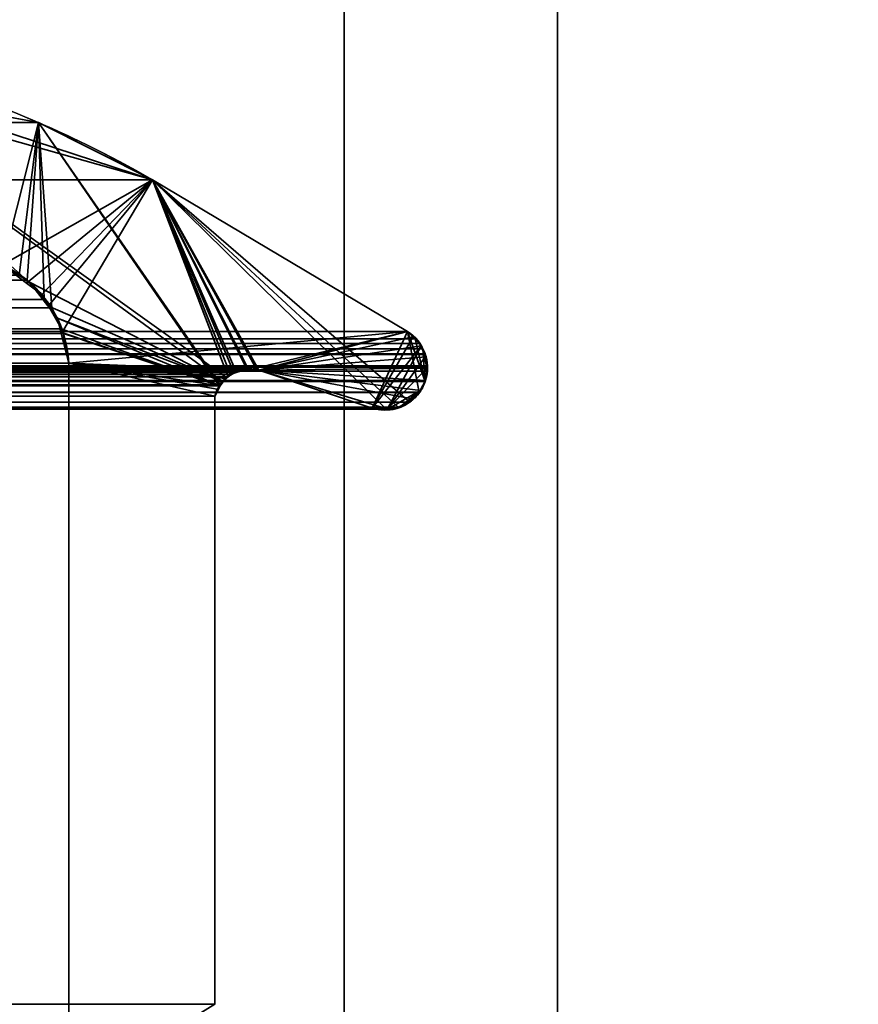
# Model space of a CAD drawing. Header units: millimetres. Extents: x -603 to 3703, y -115 to 193.
# Tile 786 of 1056: x 1972.72 to 1978.62, y 7.35 to 14.28. Entities that reach past the tile are written whole.
import ezdxf

# ---------------------------------------------------------------- set-up
doc = ezdxf.new("R2010")
doc.units = ezdxf.units.MM
doc.layers.add('152', color=7, linetype='Continuous', true_color=0xffffff)

# ---------------------------------------------------------------- blocks, each defined once
blk = doc.blocks.new('UG_SURFACE_002')
at = {"layer": '152', "color": 252, "linetype": 'Continuous', "lineweight": 35}
for points in [[(2165, -18, 2212.25), (2165, 174.4, 2212.25), (835, 174.4, 2212.25), (835, -18, 2212.25)], [(985, -18, 2062.2499), (985, 174.4, 2062.2499), (2015.0001, 174.4, 2062.2499), (2015.0001, -18, 2062.2499)]]:
    blk.add_3dface(points, dxfattribs=at)
blk = doc.blocks.new('UG_SURFACE_055')
at = {"layer": '152', "color": 252, "linetype": 'Continuous', "lineweight": 35}
for points in [[(1023.5, -29.92, 2023.7501), (1976.5, -29.92, 2023.7501), (1976.5, 14.42, 2023.7501), (1023.5, 14.42, 2023.7501)], [(1025, -29.92, 2022.2499), (1025, 14.42, 2022.2499), (1975, 14.42, 2022.2499), (1975, -29.92, 2022.2499)], [(1975, -29.92, 2022.2499), (1975, 14.42, 2022.2499), (1976.5, 14.42, 2023.7501), (1976.5, -29.92, 2023.7501)]]:
    blk.add_3dface(points, dxfattribs=at)
blk = doc.blocks.new('UG_SURFACE_056')
at = {"layer": '152', "color": 252, "linetype": 'Continuous', "lineweight": 35}
for points in [[(1975, -29.92, 2022.2499), (1975, 14.42, 2022.2499), (1975, 14.42, -8.75), (1975, -29.92, -8.75)], [(1976.5, 14.42, -8.75), (1976.5, -29.92, -8.75), (1975, -29.92, -8.75), (1975, 14.42, -8.75)], [(1975, 14.42, 2022.2499), (1975, -29.92, 2022.2499), (1976.5, -29.92, 2023.7501), (1976.5, 14.42, 2023.7501)], [(1976.5, -29.92, 2023.7501), (1976.5, -29.92, -8.75), (1976.5, 14.42, -8.75), (1976.5, 14.42, 2023.7501)]]:
    blk.add_3dface(points, dxfattribs=at)
blk = doc.blocks.new('UG_SURFACE_093')
at = {"layer": '152', "color": 7, "linetype": 'Continuous', "lineweight": 35}
for points in [[(1972.85, 13.5578, 2020.1001), (1971.195, 13.867, 2018.445), (1028.805, 13.867, 2018.445), (1027.15, 13.5578, 2020.1001)], [(1971.195, 13.867, 2018.445), (1972.85, 13.5578, 2020.1001), (1972.595, 12.5565, 2019.845), (1970.4359, 13.048, 2017.6859)], [(1027.15, 13.5578, 2020.1001), (1026.348, 13.1555, 2020.9019), (1973.652, 13.1555, 2020.9019)], [(1027.15, 13.5578, 2020.1001), (1973.652, 13.1555, 2020.9019), (1972.85, 13.5578, 2020.1001)], [(1972.7128, 12.484, 2019.9628), (1972.595, 12.5565, 2019.845), (1972.85, 13.5578, 2020.1001)], [(1972.85, 13.5578, 2020.1001), (1972.7702, 12.4486, 2020.0202), (1972.7128, 12.484, 2019.9628)], [(1972.8895, 12.3135, 2020.1395), (1972.7702, 12.4486, 2020.0202), (1972.85, 13.5578, 2020.1001)], [(1972.85, 13.5578, 2020.1001), (1972.942, 12.2541, 2020.1919), (1972.8895, 12.3135, 2020.1395)], [(1973.0098, 12.1077, 2020.2599), (1972.942, 12.2541, 2020.1919), (1972.85, 13.5578, 2020.1001), (1974.1204, 11.7061, 2021.3704)], [(1974.1828, 11.7701, 2021.4329), (1974.1271, 11.7128, 2021.3771), (1972.85, 13.5578, 2020.1001), (1973.652, 13.1555, 2020.9019)], [(1974.1271, 11.7128, 2021.3771), (1974.1204, 11.7061, 2021.3704), (1972.85, 13.5578, 2020.1001)], [(1975.4446, 12.0875, 2022.6946), (1973.652, 13.1555, 2020.9019), (1026.348, 13.1555, 2020.9019), (1024.5554, 12.0875, 2022.6946)], [(1973.652, 13.1555, 2020.9019), (1975.3782, 11.5548, 2022.6281), (1975.3457, 11.5407, 2022.5956), (1975.2913, 11.5435, 2022.5413)], [(1973.652, 13.1555, 2020.9019), (1975.461, 11.5914, 2022.711), (1975.4601, 11.5905, 2022.7101), (1975.3782, 11.5548, 2022.6281)], [(1973.652, 13.1555, 2020.9019), (1974.1986, 11.7862, 2021.4486), (1974.1828, 11.7701, 2021.4329)], [(1973.652, 13.1555, 2020.9019), (1974.3996, 11.8171, 2021.6496), (1974.3855, 11.8187, 2021.6355)], [(1975.5275, 11.6582, 2022.7776), (1975.461, 11.5914, 2022.711), (1973.652, 13.1555, 2020.9019), (1975.4446, 12.0875, 2022.6946)], [(1973.652, 13.1555, 2020.9019), (1974.3232, 11.8261, 2021.5731), (1974.3134, 11.823, 2021.5635)], [(1975.2913, 11.5435, 2022.5413), (1975.1971, 11.5484, 2022.4471), (1974.3996, 11.8171, 2021.6496), (1973.652, 13.1555, 2020.9019)], [(1974.3855, 11.8187, 2021.6355), (1974.3232, 11.8261, 2021.5731), (1973.652, 13.1555, 2020.9019)], [(1974.3134, 11.823, 2021.5635), (1974.2395, 11.7993, 2021.4894), (1974.1986, 11.7862, 2021.4486), (1973.652, 13.1555, 2020.9019)], [(1972.7128, 12.484, 2019.9628), (1972.7702, 12.4486, 2020.0202), (1027.1529, 12.3772, 2020.097)], [(1972.7702, 12.4486, 2020.0202), (1027.1101, 12.316, 2020.1399), (1027.1529, 12.3772, 2020.097)], [(1972.7702, 12.4486, 2020.0202), (1972.8895, 12.3135, 2020.1395), (1027.1101, 12.316, 2020.1399)], [(1027.022, 12.19, 2020.2281), (1027.1101, 12.316, 2020.1399), (1972.8895, 12.3135, 2020.1395)], [(1972.8895, 12.3135, 2020.1395), (1972.942, 12.2541, 2020.1919), (1027.022, 12.19, 2020.2281)], [(1972.942, 12.2541, 2020.1919), (1026.9928, 12.1065, 2020.2572), (1027.022, 12.19, 2020.2281)], [(1972.942, 12.2541, 2020.1919), (1973.0098, 12.1077, 2020.2599), (1026.9928, 12.1065, 2020.2572)], [(1024.5554, 12.0875, 2022.6946), (1024.5012, 12.0383, 2022.7487), (1975.498, 12.0365, 2022.748)], [(1975.498, 12.0365, 2022.748), (1975.4446, 12.0875, 2022.6946), (1024.5554, 12.0875, 2022.6946)], [(1026.9547, 11.9977, 2020.2954), (1026.9928, 12.1065, 2020.2572), (1973.0098, 12.1077, 2020.2599)], [(1973.0098, 12.1077, 2020.2599), (1973.025, 12.0751, 2020.2749), (1026.9547, 11.9977, 2020.2954)], [(1973.025, 12.0751, 2020.2749), (1973.0616, 11.8663, 2020.3116), (1026.9547, 11.9977, 2020.2954)], [(1974.1204, 11.7061, 2021.3704), (1973.025, 12.0751, 2020.2749), (1973.0098, 12.1077, 2020.2599)], [(1974.1204, 11.7061, 2021.3704), (1974.0888, 11.6334, 2021.3387), (1973.0616, 11.8663, 2020.3116), (1973.025, 12.0751, 2020.2749)], [(1975.5677, 11.736, 2022.8179), (1975.4446, 12.0875, 2022.6946), (1975.498, 12.0365, 2022.748)], [(1975.5677, 11.736, 2022.8179), (1975.5313, 11.662, 2022.7814), (1975.5275, 11.6582, 2022.7776), (1975.4446, 12.0875, 2022.6946)], [(1975.5521, 11.9652, 2022.8021), (1024.4761, 12.0155, 2022.774), (1024.4516, 11.9779, 2022.7985)], [(1024.5012, 12.0383, 2022.7487), (1024.4761, 12.0155, 2022.774), (1975.5329, 12.0032, 2022.7828)], [(1024.4761, 12.0155, 2022.774), (1975.5521, 11.9652, 2022.8021), (1975.5329, 12.0032, 2022.7828)], [(1975.5329, 12.0032, 2022.7828), (1975.498, 12.0365, 2022.748), (1024.5012, 12.0383, 2022.7487)], [(1973.0616, 11.8663, 2020.3116), (1026.9384, 11.8663, 2020.3116), (1026.9547, 11.9977, 2020.2954)], [(1975.5677, 11.736, 2022.8179), (1975.498, 12.0365, 2022.748), (1975.5329, 12.0032, 2022.7828), (1975.5521, 11.9652, 2022.8021)], [(1024.4319, 11.9258, 2022.8181), (1024.4216, 11.8984, 2022.8283), (1975.5852, 11.846, 2022.8353)], [(1975.5521, 11.9652, 2022.8021), (1024.4472, 11.9664, 2022.8028), (1024.4319, 11.9258, 2022.8181)], [(1024.4319, 11.9258, 2022.8181), (1975.569, 11.9316, 2022.819), (1975.5521, 11.9652, 2022.8021)], [(1024.4319, 11.9258, 2022.8181), (1975.5698, 11.9274, 2022.8198), (1975.569, 11.9316, 2022.819)], [(1975.5852, 11.846, 2022.8353), (1975.5698, 11.9274, 2022.8198), (1024.4319, 11.9258, 2022.8181)], [(1024.4516, 11.9779, 2022.7985), (1024.4472, 11.9664, 2022.8028), (1975.5521, 11.9652, 2022.8021)], [(1975.5521, 11.9652, 2022.8021), (1975.5851, 11.8384, 2022.835), (1975.5844, 11.8085, 2022.8345)], [(1975.5521, 11.9652, 2022.8021), (1975.569, 11.9316, 2022.819), (1975.5698, 11.9274, 2022.8198)], [(1975.5698, 11.9274, 2022.8198), (1975.5852, 11.846, 2022.8353), (1975.5851, 11.8384, 2022.835), (1975.5521, 11.9652, 2022.8021)], [(1975.5844, 11.8085, 2022.8345), (1975.572, 11.7445, 2022.8219), (1975.5677, 11.736, 2022.8179), (1975.5521, 11.9652, 2022.8021)], [(1024.4216, 11.8984, 2022.8283), (1024.4156, 11.8382, 2022.8345), (1975.5852, 11.846, 2022.8353)], [(1026.9384, 6.7187, 2020.3116), (1026.9384, 11.8663, 2020.3116), (1973.0616, 11.8663, 2020.3116), (1973.0616, 6.7187, 2020.3116)], [(1973.0616, 6.7187, 2020.3116), (1973.0616, 11.8663, 2020.3116), (1974.0888, 11.6334, 2021.3387), (1974.0888, 7.3541, 2021.3387)], [(1975.5851, 11.8384, 2022.835), (1024.4156, 11.8382, 2022.8345), (1024.4145, 11.8282, 2022.8355)], [(1024.4145, 11.8282, 2022.8355), (1024.4242, 11.7582, 2022.826), (1975.5851, 11.8384, 2022.835)], [(1024.4156, 11.8382, 2022.8345), (1975.5851, 11.8384, 2022.835), (1975.5852, 11.846, 2022.8353)], [(1975.5844, 11.8085, 2022.8345), (1975.5851, 11.8384, 2022.835), (1024.4242, 11.7582, 2022.826)], [(1975.5844, 11.8085, 2022.8345), (1024.4242, 11.7582, 2022.826), (1024.428, 11.7445, 2022.8219)], [(1024.428, 11.7445, 2022.8219), (1975.572, 11.7445, 2022.8219), (1975.5844, 11.8085, 2022.8345)], [(1974.3996, 11.8171, 2021.6496), (1975.1971, 11.5484, 2022.4471), (1024.8029, 11.5484, 2022.4471), (1025.6004, 11.8171, 2021.6496)], [(1974.3996, 11.8171, 2021.6496), (1025.6004, 11.8171, 2021.6496), (1025.6144, 11.8176, 2021.6355)], [(1974.3232, 11.8261, 2021.5731), (1025.6144, 11.8176, 2021.6355), (1025.6871, 11.8201, 2021.5631)], [(1974.3232, 11.8261, 2021.5731), (1974.3855, 11.8187, 2021.6355), (1025.6144, 11.8176, 2021.6355)], [(1025.6144, 11.8176, 2021.6355), (1974.3855, 11.8187, 2021.6355), (1974.3996, 11.8171, 2021.6496)], [(1025.6871, 11.8201, 2021.5631), (1974.3134, 11.823, 2021.5635), (1974.3232, 11.8261, 2021.5731)], [(1974.3134, 11.823, 2021.5635), (1025.6871, 11.8201, 2021.5631), (1025.7167, 11.8212, 2021.5333)], [(1025.7167, 11.8212, 2021.5333), (1974.2395, 11.7993, 2021.4894), (1974.3134, 11.823, 2021.5635)], [(1025.7167, 11.8212, 2021.5333), (1025.7601, 11.8001, 2021.4899), (1974.2395, 11.7993, 2021.4894)], [(1974.1986, 11.7862, 2021.4486), (1025.7601, 11.8001, 2021.4899), (1025.8185, 11.7716, 2021.4317)], [(1974.1986, 11.7862, 2021.4486), (1974.2395, 11.7993, 2021.4894), (1025.7601, 11.8001, 2021.4899)], [(1025.8185, 11.7716, 2021.4317), (1974.1828, 11.7701, 2021.4329), (1974.1986, 11.7862, 2021.4486)], [(1024.4323, 11.736, 2022.8179), (1975.5677, 11.736, 2022.8179), (1975.572, 11.7445, 2022.8219), (1024.428, 11.7445, 2022.8219)], [(1975.5313, 11.662, 2022.7814), (1024.4323, 11.736, 2022.8179), (1024.4687, 11.662, 2022.7814)], [(1975.5313, 11.662, 2022.7814), (1975.5677, 11.736, 2022.8179), (1024.4323, 11.736, 2022.8179)], [(1974.1828, 11.7701, 2021.4329), (1025.8185, 11.7716, 2021.4317), (1025.8265, 11.7677, 2021.4236)], [(1025.8265, 11.7677, 2021.4236), (1974.1271, 11.7128, 2021.3771), (1974.1828, 11.7701, 2021.4329)], [(1025.8265, 11.7677, 2021.4236), (1025.8732, 11.7134, 2021.3768), (1974.1271, 11.7128, 2021.3771)], [(1974.1204, 11.7061, 2021.3704), (1025.8732, 11.7134, 2021.3768), (1025.88, 11.7055, 2021.3699)], [(1974.1204, 11.7061, 2021.3704), (1974.1271, 11.7128, 2021.3771), (1025.8732, 11.7134, 2021.3768)], [(1975.5275, 11.6582, 2022.7776), (1024.4725, 11.6582, 2022.7776), (1024.539, 11.5917, 2022.711)], [(1024.539, 11.5917, 2022.711), (1975.461, 11.5914, 2022.711), (1975.5275, 11.6582, 2022.7776)], [(1025.88, 11.7055, 2021.3699), (1974.0888, 11.6334, 2021.3387), (1974.1204, 11.7061, 2021.3704)], [(1025.88, 11.7055, 2021.3699), (1025.9112, 11.6334, 2021.3387), (1974.0888, 11.6334, 2021.3387)], [(1975.4601, 11.5905, 2022.7101), (1024.539, 11.5917, 2022.711), (1024.5411, 11.5896, 2022.7089)], [(1975.4601, 11.5905, 2022.7101), (1975.461, 11.5914, 2022.711), (1024.539, 11.5917, 2022.711)], [(1975.4601, 11.5905, 2022.7101), (1024.5411, 11.5896, 2022.7089), (1024.622, 11.5553, 2022.6281)], [(1024.622, 11.5553, 2022.6281), (1975.3782, 11.5548, 2022.6281), (1975.4601, 11.5905, 2022.7101)], [(1974.0888, 7.3541, 2021.3387), (1974.0888, 11.6334, 2021.3387), (1025.9112, 11.6334, 2021.3387), (1025.9112, 7.3541, 2021.3387)], [(1975.3782, 11.5548, 2022.6281), (1024.622, 11.5553, 2022.6281), (1024.658, 11.54, 2022.5921)], [(1975.3457, 11.5407, 2022.5956), (1975.3782, 11.5548, 2022.6281), (1024.658, 11.54, 2022.5921)], [(1975.3457, 11.5407, 2022.5956), (1024.658, 11.54, 2022.5921), (1024.7089, 11.5412, 2022.541)], [(1024.7089, 11.5412, 2022.541), (1975.2913, 11.5435, 2022.5413), (1975.3457, 11.5407, 2022.5956)], [(1975.2913, 11.5435, 2022.5413), (1024.7089, 11.5412, 2022.541), (1024.7829, 11.5429, 2022.4671)], [(1024.7829, 11.5429, 2022.4671), (1975.1971, 11.5484, 2022.4471), (1975.2913, 11.5435, 2022.5413)], [(1024.7829, 11.5429, 2022.4671), (1024.8029, 11.5484, 2022.4471), (1975.1971, 11.5484, 2022.4471)]]:
    blk.add_3dface(points, dxfattribs=at)
blk = doc.blocks.new('UG_SURFACE_094')
at = {"layer": '152', "color": 7, "linetype": 'Continuous', "lineweight": 35}
for points in [[(1973.652, 13.1555, -8.75), (1971.0218, 14.0154, -8.75), (1971.022, 13.897, 2018.2719)], [(1971.0218, 14.0154, -8.75), (1974.1424, 11.7364, -8.75), (1972.7862, 12.4353, -8.75), (1972.7708, 12.4451, -8.75)], [(1972.7708, 12.4451, -8.75), (1972.595, 12.5565, -8.75), (1971.0218, 14.0154, -8.75)], [(1971.0218, 14.0154, -8.75), (1973.652, 13.1555, -8.75), (1974.2234, 11.8004, -8.75), (1974.1743, 11.7616, -8.75)], [(1974.1743, 11.7616, -8.75), (1974.1424, 11.7364, -8.75), (1971.0218, 14.0154, -8.75)], [(1970.2783, 13.1825, 2017.5283), (1972.595, 12.5565, 2019.845), (1973.652, 13.1555, 2020.9019), (1971.022, 13.897, 2018.2719)], [(1971.022, 13.897, 2018.2719), (1973.652, 13.1555, 2020.9019), (1973.652, 13.1555, -8.75)], [(1973.652, 13.1555, 2020.9019), (1972.595, 12.5565, 2019.845), (1972.7653, 12.429, 2020.0152)], [(1972.7653, 12.429, 2020.0152), (1972.8725, 12.3488, 2020.1225), (1973.652, 13.1555, 2020.9019)], [(1973.652, 13.1555, 2020.9019), (1972.8725, 12.3488, 2020.1225), (1972.9184, 12.2684, 2020.1685)], [(1972.9184, 12.2684, 2020.1685), (1973.0196, 12.0912, 2020.2696), (1973.652, 13.1555, 2020.9019)], [(1975.4446, 12.0875, 2022.6946), (1973.652, 13.1555, 2020.9019), (1973.0196, 12.0912, 2020.2696), (1973.0206, 12.0858, 2020.2706)], [(1975.4446, 12.0875, -8.75), (1973.652, 13.1555, -8.75), (1973.652, 13.1555, 2020.9019), (1975.4446, 12.0875, 2022.6946)], [(1975.1971, 11.5484, -8.75), (1974.3996, 11.8171, -8.75), (1973.652, 13.1555, -8.75), (1975.4446, 12.0875, -8.75)], [(1973.652, 13.1555, -8.75), (1974.323, 11.8261, -8.75), (1974.3189, 11.825, -8.75)], [(1974.3189, 11.825, -8.75), (1974.2399, 11.8047, -8.75), (1973.652, 13.1555, -8.75)], [(1974.2399, 11.8047, -8.75), (1974.2234, 11.8004, -8.75), (1973.652, 13.1555, -8.75)], [(1974.3996, 11.8171, -8.75), (1974.323, 11.8261, -8.75), (1973.652, 13.1555, -8.75)], [(1972.7708, 12.4451, -8.75), (1972.7653, 12.429, 2020.0152), (1972.595, 12.5565, 2019.845)], [(1972.595, 12.5565, 2019.845), (1972.595, 12.5565, -8.75), (1972.7708, 12.4451, -8.75)], [(1972.7653, 12.429, 2020.0152), (1972.7708, 12.4451, -8.75), (1972.7862, 12.4353, -8.75)], [(1972.7862, 12.4353, -8.75), (1972.8725, 12.3488, 2020.1225), (1972.7653, 12.429, 2020.0152)], [(1972.9149, 12.2688, -8.75), (1972.7862, 12.4353, -8.75), (1974.1424, 11.7364, -8.75)], [(1972.7862, 12.4353, -8.75), (1972.9184, 12.2684, 2020.1685), (1972.8725, 12.3488, 2020.1225)], [(1972.7862, 12.4353, -8.75), (1972.9149, 12.2688, -8.75), (1972.9184, 12.2684, 2020.1685)], [(1974.1424, 11.7364, -8.75), (1972.982, 12.1819, -8.75), (1972.9149, 12.2688, -8.75)], [(1972.9184, 12.2684, 2020.1685), (1972.9149, 12.2688, -8.75), (1972.982, 12.1819, -8.75)], [(1972.982, 12.1819, -8.75), (1973.0196, 12.0912, 2020.2696), (1972.9184, 12.2684, 2020.1685)], [(1972.982, 12.1819, -8.75), (1974.1424, 11.7364, -8.75), (1974.1265, 11.7059, -8.75)], [(1973.0071, 12.0825, -8.75), (1972.982, 12.1819, -8.75), (1974.1265, 11.7059, -8.75)], [(1973.0196, 12.0912, 2020.2696), (1972.982, 12.1819, -8.75), (1973.0071, 12.0825, -8.75)], [(1973.0071, 12.0825, -8.75), (1973.0206, 12.0858, 2020.2706), (1973.0196, 12.0912, 2020.2696)], [(1973.0206, 12.0858, 2020.2706), (1973.0071, 12.0825, -8.75), (1973.0616, 11.8663, -8.75)], [(1974.1265, 11.7059, -8.75), (1974.0888, 11.6334, -8.75), (1973.0616, 11.8663, -8.75), (1973.0071, 12.0825, -8.75)], [(1973.0206, 12.0858, 2020.2706), (1973.0616, 11.8663, 2020.3116), (1975.4446, 12.0875, 2022.6946)], [(1973.0616, 11.8663, -8.75), (1973.0616, 11.8663, 2020.3116), (1973.0206, 12.0858, 2020.2706)], [(1975.4446, 12.0875, 2022.6946), (1973.0616, 11.8663, 2020.3116), (1974.26, 11.8152, 2021.5101), (1974.3187, 11.816, 2021.5688)], [(1974.3187, 11.816, 2021.5688), (1974.3996, 11.8171, 2021.6496), (1975.4446, 12.0875, 2022.6946)], [(1975.4832, 12.0506, 2022.7332), (1975.4446, 12.0875, 2022.6946), (1974.3996, 11.8171, 2021.6496)], [(1975.4446, 12.0875, -8.75), (1975.4694, 12.0703, -8.75), (1975.4834, 12.0542, -8.75), (1975.1971, 11.5484, -8.75)], [(1975.4694, 12.0703, -8.75), (1975.4446, 12.0875, -8.75), (1975.4446, 12.0875, 2022.6946)], [(1975.4446, 12.0875, 2022.6946), (1975.4832, 12.0506, 2022.7332), (1975.4694, 12.0703, -8.75)], [(1975.4832, 12.0506, 2022.7332), (1975.4834, 12.0542, -8.75), (1975.4694, 12.0703, -8.75)], [(1975.5399, 11.9877, 2022.79), (1975.5327, 12.0036, 2022.7826), (1975.4832, 12.0506, 2022.7332), (1974.3996, 11.8171, 2021.6496)], [(1975.5749, 11.9111, 2022.8248), (1975.5399, 11.9877, 2022.79), (1974.3996, 11.8171, 2021.6496)], [(1975.1971, 11.5484, -8.75), (1975.4834, 12.0542, -8.75), (1975.5406, 11.9884, -8.75)], [(1975.3004, 11.5385, -8.75), (1975.1971, 11.5484, -8.75), (1975.5406, 11.9884, -8.75)], [(1975.3004, 11.5385, -8.75), (1975.5406, 11.9884, -8.75), (1975.5459, 11.9825, -8.75), (1975.5697, 11.9096, -8.75)], [(1975.5406, 11.9884, -8.75), (1975.4834, 12.0542, -8.75), (1975.4832, 12.0506, 2022.7332)], [(1975.4832, 12.0506, 2022.7332), (1975.5327, 12.0036, 2022.7826), (1975.5406, 11.9884, -8.75)], [(1975.5327, 12.0036, 2022.7826), (1975.5399, 11.9877, 2022.79), (1975.5406, 11.9884, -8.75)], [(1975.5459, 11.9825, -8.75), (1975.5406, 11.9884, -8.75), (1975.5399, 11.9877, 2022.79)], [(1975.5697, 11.9096, -8.75), (1975.5459, 11.9825, -8.75), (1975.5399, 11.9877, 2022.79)], [(1975.5399, 11.9877, 2022.79), (1975.5749, 11.9111, 2022.8248), (1975.5697, 11.9096, -8.75)], [(1974.0888, 11.6334, -8.75), (1974.0888, 7.3541, -8.75), (1973.0616, 6.7187, -8.75), (1973.0616, 11.8663, -8.75)], [(1973.0616, 11.8663, 2020.3116), (1974.1634, 11.7586, 2021.4133), (1974.1718, 11.7635, 2021.4217)], [(1973.0616, 11.8663, 2020.3116), (1974.107, 11.6819, 2021.3571), (1974.1241, 11.705, 2021.374)], [(1974.1718, 11.7635, 2021.4217), (1974.2404, 11.8037, 2021.4903), (1973.0616, 11.8663, 2020.3116)], [(1974.2404, 11.8037, 2021.4903), (1974.26, 11.8152, 2021.5101), (1973.0616, 11.8663, 2020.3116)], [(1973.0616, 11.8663, 2020.3116), (1974.0888, 11.6334, 2021.3387), (1974.107, 11.6819, 2021.3571)], [(1974.1241, 11.705, 2021.374), (1974.1634, 11.7586, 2021.4133), (1973.0616, 11.8663, 2020.3116)], [(1974.0888, 7.3541, 2021.3387), (1974.0888, 11.6334, 2021.3387), (1973.0616, 11.8663, 2020.3116), (1973.0616, 6.7187, 2020.3116)], [(1973.0616, 6.7187, 2020.3116), (1973.0616, 11.8663, 2020.3116), (1973.0616, 11.8663, -8.75), (1973.0616, 6.7187, -8.75)], [(1974.3996, 11.8171, 2021.6496), (1975.5847, 11.8302, 2022.8348), (1975.5758, 11.9091, 2022.8257), (1975.5749, 11.9111, 2022.8248)], [(1975.5697, 11.9096, -8.75), (1975.5836, 11.8677, -8.75), (1975.5801, 11.8308, -8.75), (1975.3004, 11.5385, -8.75)], [(1975.5836, 11.8677, -8.75), (1975.5697, 11.9096, -8.75), (1975.5749, 11.9111, 2022.8248)], [(1975.5801, 11.8308, -8.75), (1975.5836, 11.8677, -8.75), (1975.5749, 11.9111, 2022.8248)], [(1975.5749, 11.9111, 2022.8248), (1975.5758, 11.9091, 2022.8257), (1975.5801, 11.8308, -8.75)], [(1975.5758, 11.9091, 2022.8257), (1975.5847, 11.8302, 2022.8348), (1975.5801, 11.8308, -8.75)], [(1974.2234, 11.8004, -8.75), (1974.2404, 11.8037, 2021.4903), (1974.1718, 11.7635, 2021.4217)], [(1974.1718, 11.7635, 2021.4217), (1974.1743, 11.7616, -8.75), (1974.2234, 11.8004, -8.75)], [(1974.2234, 11.8004, -8.75), (1974.2399, 11.8047, -8.75), (1974.2404, 11.8037, 2021.4903)], [(1974.26, 11.8152, 2021.5101), (1974.2399, 11.8047, -8.75), (1974.3189, 11.825, -8.75)], [(1974.26, 11.8152, 2021.5101), (1974.2404, 11.8037, 2021.4903), (1974.2399, 11.8047, -8.75)], [(1974.3189, 11.825, -8.75), (1974.3187, 11.816, 2021.5688), (1974.26, 11.8152, 2021.5101)], [(1974.3187, 11.816, 2021.5688), (1974.3189, 11.825, -8.75), (1974.323, 11.8261, -8.75)], [(1974.3187, 11.816, 2021.5688), (1974.323, 11.8261, -8.75), (1974.3996, 11.8171, -8.75)], [(1974.3996, 11.8171, -8.75), (1974.3996, 11.8171, 2021.6496), (1974.3187, 11.816, 2021.5688)], [(1975.572, 11.7445, 2022.8219), (1975.5853, 11.8249, 2022.8353), (1975.5847, 11.8302, 2022.8348), (1974.3996, 11.8171, 2021.6496)], [(1974.3996, 11.8171, -8.75), (1975.1971, 11.5484, -8.75), (1975.1971, 11.5484, 2022.4471), (1974.3996, 11.8171, 2021.6496)], [(1975.4784, 11.6138, 2022.7284), (1974.3996, 11.8171, 2021.6496), (1975.2995, 11.5442, 2022.5494), (1975.3969, 11.5573, 2022.6469)], [(1974.3996, 11.8171, 2021.6496), (1975.1971, 11.5484, 2022.4471), (1975.2479, 11.5372, 2022.4979), (1975.2995, 11.5442, 2022.5494)], [(1974.3996, 11.8171, 2021.6496), (1975.5365, 11.6737, 2022.7864), (1975.572, 11.7445, 2022.8219)], [(1975.4784, 11.6138, 2022.7284), (1975.5287, 11.6585, 2022.7787), (1975.5365, 11.6737, 2022.7864), (1974.3996, 11.8171, 2021.6496)], [(1975.5801, 11.8308, -8.75), (1975.572, 11.7445, -8.75), (1975.5343, 11.6741, -8.75), (1975.3004, 11.5385, -8.75)], [(1975.5801, 11.8308, -8.75), (1975.5853, 11.8249, 2022.8353), (1975.572, 11.7445, 2022.8219)], [(1975.572, 11.7445, 2022.8219), (1975.572, 11.7445, -8.75), (1975.5801, 11.8308, -8.75)], [(1975.5801, 11.8308, -8.75), (1975.5847, 11.8302, 2022.8348), (1975.5853, 11.8249, 2022.8353)], [(1974.1634, 11.7586, 2021.4133), (1974.1241, 11.705, 2021.374), (1974.1265, 11.7059, -8.75)], [(1974.1634, 11.7586, 2021.4133), (1974.1265, 11.7059, -8.75), (1974.1424, 11.7364, -8.75)], [(1974.1634, 11.7586, 2021.4133), (1974.1424, 11.7364, -8.75), (1974.1743, 11.7616, -8.75)], [(1974.1743, 11.7616, -8.75), (1974.1718, 11.7635, 2021.4217), (1974.1634, 11.7586, 2021.4133)], [(1975.5365, 11.6737, 2022.7864), (1975.5343, 11.6741, -8.75), (1975.572, 11.7445, -8.75)], [(1975.572, 11.7445, -8.75), (1975.572, 11.7445, 2022.8219), (1975.5365, 11.6737, 2022.7864)], [(1974.107, 11.6819, 2021.3571), (1974.0888, 11.6334, -8.75), (1974.1265, 11.7059, -8.75)], [(1974.107, 11.6819, 2021.3571), (1974.0888, 11.6334, 2021.3387), (1974.0888, 11.6334, -8.75)], [(1974.1265, 11.7059, -8.75), (1974.1241, 11.705, 2021.374), (1974.107, 11.6819, 2021.3571)], [(1975.3958, 11.56, -8.75), (1975.3201, 11.5367, -8.75), (1975.3004, 11.5385, -8.75), (1975.5343, 11.6741, -8.75)], [(1975.4775, 11.612, -8.75), (1975.425, 11.5689, -8.75), (1975.3958, 11.56, -8.75), (1975.5343, 11.6741, -8.75)], [(1975.5343, 11.6741, -8.75), (1975.5197, 11.6466, -8.75), (1975.4775, 11.612, -8.75)], [(1975.4784, 11.6138, 2022.7284), (1975.4775, 11.612, -8.75), (1975.5197, 11.6466, -8.75)], [(1975.5197, 11.6466, -8.75), (1975.5287, 11.6585, 2022.7787), (1975.4784, 11.6138, 2022.7284)], [(1975.5287, 11.6585, 2022.7787), (1975.5197, 11.6466, -8.75), (1975.5343, 11.6741, -8.75)], [(1975.5343, 11.6741, -8.75), (1975.5365, 11.6737, 2022.7864), (1975.5287, 11.6585, 2022.7787)], [(1974.0888, 7.3541, -8.75), (1974.0888, 11.6334, -8.75), (1974.0888, 11.6334, 2021.3387), (1974.0888, 7.3541, 2021.3387)], [(1975.3969, 11.5573, 2022.6469), (1975.4018, 11.558, 2022.6517), (1975.4325, 11.573, 2022.6824), (1975.4784, 11.6138, 2022.7284)], [(1975.425, 11.5689, -8.75), (1975.4325, 11.573, 2022.6824), (1975.4018, 11.558, 2022.6517)], [(1975.4325, 11.573, 2022.6824), (1975.425, 11.5689, -8.75), (1975.4775, 11.612, -8.75)], [(1975.4775, 11.612, -8.75), (1975.4784, 11.6138, 2022.7284), (1975.4325, 11.573, 2022.6824)], [(1975.2479, 11.5372, 2022.4979), (1975.1971, 11.5484, -8.75), (1975.3004, 11.5385, -8.75)], [(1975.2479, 11.5372, 2022.4979), (1975.1971, 11.5484, 2022.4471), (1975.1971, 11.5484, -8.75)], [(1975.3004, 11.5385, -8.75), (1975.2995, 11.5442, 2022.5494), (1975.2479, 11.5372, 2022.4979)], [(1975.3958, 11.56, -8.75), (1975.3969, 11.5573, 2022.6469), (1975.2995, 11.5442, 2022.5494)], [(1975.2995, 11.5442, 2022.5494), (1975.3201, 11.5367, -8.75), (1975.3958, 11.56, -8.75)], [(1975.2995, 11.5442, 2022.5494), (1975.3004, 11.5385, -8.75), (1975.3201, 11.5367, -8.75)], [(1975.3969, 11.5573, 2022.6469), (1975.3958, 11.56, -8.75), (1975.425, 11.5689, -8.75)], [(1975.425, 11.5689, -8.75), (1975.4018, 11.558, 2022.6517), (1975.3969, 11.5573, 2022.6469)]]:
    blk.add_3dface(points, dxfattribs=at)

msp = doc.modelspace()

# ---------------------------------------------------------------- linework, layer by layer
at = {"layer": '152', "linetype": 'Continuous', "lineweight": -3}
for p, q in [((1975, -29.92, -8.75), (1975, 14.42, -8.75)), ((1975, -29.92, 2022.25), (1975, 14.42, 2022.25)), ((1975, -29.92, 2022.25), (1975, 14.42, 2022.25)), ((1976.5, -29.92, 2023.75), (1976.5, 14.42, 2023.75)), ((1976.5, -29.92, 2023.75), (1976.5, 14.42, 2023.75)), ((1976.5, -29.92, -8.75), (1976.5, 14.42, -8.75)), ((1973.652, 13.1555, 2020.902), (1026.348, 13.1555, 2020.902)), ((1975.4445, 12.0875, -8.75), (1973.652, 13.1555, -8.75)), ((1975.4445, 12.0875, 2022.6945), (1973.652, 13.1555, 2020.902)), ((1975.4445, 12.0875, 2022.6945), (1973.652, 13.1555, 2020.902)), ((1973.652, 13.1555, -8.75), (1973.652, 13.1555, 2020.902)), ((1975.4445, 12.0875, 2022.6945), (1024.5555, 12.0875, 2022.6945)), ((1975.4445, 12.0875, -8.75), (1975.4445, 12.0875, 2022.6945)), ((1026.9385, 11.8663, 2020.3115), (1973.0615, 11.8663, 2020.3115)), ((1973.0615, 11.8663, 2020.3115), (1973.0615, 11.8663, -8.75)), ((1973.0615, 11.8663, 2020.3115), (1973.0615, 6.7187, 2020.3115)), ((1973.0615, 6.7187, -8.75), (1973.0615, 11.8663, -8.75)), ((1973.0615, 11.8663, 2020.3115), (1973.0615, 6.7187, 2020.3115)), ((1974.3996, 11.8171, 2021.6496), (1025.6004, 11.8171, 2021.6496)), ((1974.3996, 11.8171, 2021.6496), (1975.1971, 11.5484, 2022.4471)), ((1974.3996, 11.8171, -8.75), (1975.1971, 11.5484, -8.75)), ((1974.3996, 11.8171, -8.75), (1974.3996, 11.8171, 2021.6496)), ((1974.3996, 11.8171, 2021.6496), (1975.1971, 11.5484, 2022.4471)), ((1975.572, 11.7445, 2022.822), (1024.428, 11.7445, 2022.822)), ((1975.572, 11.7445, -8.75), (1975.572, 11.7445, 2022.822)), ((1974.0888, 11.6334, 2021.3388), (1025.9112, 11.6334, 2021.3388)), ((1974.0888, 7.3541, 2021.3388), (1974.0888, 11.6334, 2021.3388)), ((1974.0888, 11.6334, -8.75), (1974.0888, 11.6334, 2021.3388)), ((1974.0888, 7.3541, -8.75), (1974.0888, 11.6334, -8.75)), ((1974.0888, 11.6334, 2021.3388), (1974.0888, 7.3541, 2021.3388)), ((1975.1971, 11.5484, 2022.4471), (1024.8029, 11.5484, 2022.4471)), ((1975.1971, 11.5484, -8.75), (1975.1971, 11.5484, 2022.4471)), ((1974.0888, 7.3541, 2021.3388), (1025.9112, 7.3541, 2021.3388)), ((1974.0888, 7.3541, -8.75), (1974.0888, 7.3541, 2021.3388))]:
    msp.add_line(p, q, dxfattribs=at)
for points in [[(1973.652, 13.1555, -8.75), (1971.1854, 14.5654, -8.75), (1968.1674, 14.6068, -8.75), (1965.663, 13.2666, -8.75)], [(1965.663, 13.2666, 2012.913), (1968.1674, 14.6068, 2015.4174), (1971.1854, 14.5654, 2018.4354), (1973.652, 13.1555, 2020.902)], [(1973.0615, 11.8663, -8.75), (1973.0498, 12.1661, -8.75), (1972.869, 12.4337, -8.75), (1972.595, 12.5565, -8.75)], [(1972.595, 12.5565, 2019.845), (1972.869, 12.4337, 2020.119), (1973.0498, 12.1661, 2020.2998), (1973.0615, 11.8663, 2020.3115)], [(1975.572, 11.7445, -8.75), (1975.6123, 11.8744, -8.75), (1975.5603, 12.0157, -8.75), (1975.4445, 12.0875, -8.75)], [(1975.4445, 12.0875, 2022.6945), (1975.5603, 12.0157, 2022.8103), (1975.6123, 11.8744, 2022.8623), (1975.572, 11.7445, 2022.822)], [(1974.0888, 11.6334, -8.75), (1974.1281, 11.7757, -8.75), (1974.2658, 11.8542, -8.75), (1974.3996, 11.8171, -8.75)], [(1974.3996, 11.8171, 2021.6496), (1974.2658, 11.8542, 2021.5158), (1974.1281, 11.7757, 2021.3781), (1974.0888, 11.6334, 2021.3388)], [(1975.572, 11.7445, 2022.822), (1975.5224, 11.587, 2022.7724), (1975.3546, 11.4992, 2022.6046), (1975.1971, 11.5484, 2022.4471)], [(1975.1971, 11.5484, -8.75), (1975.3546, 11.4992, -8.75), (1975.5224, 11.587, -8.75), (1975.572, 11.7445, -8.75)]]:
    msp.add_open_spline(points, degree=3, dxfattribs=at)
for points, knots in [([(1965.663, 13.2666, 2012.913), (1966.948, 13.9543, 2014.198), (1968.2993, 14.26, 2015.5493), (1971.0277, 14.2249, 2018.2777), (1972.3787, 13.8833, 2019.6287), (1973.652, 13.1555, 2020.902)], [0, 0, 0, 0, 0.5, 0.5, 1, 1, 1, 1]), ([(1973.0615, 11.8663, 2020.3115), (1973.0587, 11.9379, 2020.3087), (1973.0457, 12.0097, 2020.2957), (1973.0042, 12.1401, 2020.2542), (1972.9754, 12.2007, 2020.2254), (1972.8934, 12.3318, 2020.1434), (1972.8338, 12.3969, 2020.0838), (1972.715, 12.4935, 2019.965), (1972.6557, 12.5293, 2019.9057), (1972.595, 12.5565, 2019.845)], [0, 0, 0, 0, 0.21336, 0.21336, 0.424691, 0.424691, 0.733377, 0.733377, 1, 1, 1, 1]), ([(1975.4445, 12.0875, 2022.6945), (1975.4771, 12.0673, 2022.7271), (1975.5081, 12.0392, 2022.7581), (1975.5473, 11.9822, 2022.7973), (1975.5599, 11.9579, 2022.8099), (1975.5782, 11.905, 2022.8282), (1975.584, 11.8755, 2022.834), (1975.5857, 11.8335, 2022.8357), (1975.5855, 11.8209, 2022.8355), (1975.5826, 11.7866, 2022.8326), (1975.5782, 11.7648, 2022.8282), (1975.572, 11.7445, 2022.822)], [0, 0, 0, 0, 0.352085, 0.352085, 0.555499, 0.555499, 0.76144, 0.76144, 0.847046, 0.847046, 1, 1, 1, 1]), ([(1974.0888, 11.6334, 2021.3388), (1974.0925, 11.6467, 2021.3425), (1974.097, 11.6595, 2021.347), (1974.1077, 11.6838, 2021.3577), (1974.1138, 11.6953, 2021.3638), (1974.1338, 11.7277, 2021.3838), (1974.1498, 11.7464, 2021.3998), (1974.177, 11.771, 2021.427), (1974.1876, 11.7791, 2021.4376), (1974.2095, 11.7933, 2021.4595), (1974.2207, 11.7995, 2021.4707), (1974.2436, 11.8098, 2021.4936), (1974.2553, 11.814, 2021.5053), (1974.2855, 11.8224, 2021.5355), (1974.3044, 11.8253, 2021.5544), (1974.3487, 11.8271, 2021.5987), (1974.3745, 11.824, 2021.6245), (1974.3996, 11.8171, 2021.6496)], [0, 0, 0, 0, 0.083387, 0.083387, 0.166577, 0.166577, 0.335401, 0.335401, 0.434579, 0.434579, 0.533676, 0.533676, 0.632723, 0.632723, 0.788244, 0.788244, 1, 1, 1, 1]), ([(1975.572, 11.7445, 2022.822), (1975.5623, 11.7139, 2022.8123), (1975.548, 11.6858, 2022.798), (1975.521, 11.6474, 2022.771), (1975.5097, 11.6341, 2022.7597), (1975.4858, 11.6103, 2022.7358), (1975.4731, 11.5997, 2022.7231), (1975.4422, 11.5777, 2022.6922), (1975.4234, 11.5673, 2022.6734), (1975.3852, 11.5509, 2022.6352), (1975.3655, 11.5448, 2022.6155), (1975.326, 11.5367, 2022.576), (1975.3059, 11.5347, 2022.5559), (1975.2561, 11.5348, 2022.5061), (1975.2262, 11.5393, 2022.4762), (1975.1971, 11.5484, 2022.4471)], [0, 0, 0, 0, 0.167486, 0.167486, 0.269675, 0.269675, 0.371659, 0.371659, 0.511638, 0.511638, 0.651417, 0.651417, 0.791122, 0.791122, 1, 1, 1, 1])]:
    msp.add_open_spline(points, degree=3, knots=knots, dxfattribs=at)

# ---------------------------------------------------------------- block references
for name in ['UG_SURFACE_002', 'UG_SURFACE_055', 'UG_SURFACE_056', 'UG_SURFACE_093', 'UG_SURFACE_094']:
    msp.add_blockref(name, (0, 0), dxfattribs=at)

doc.saveas('drawing.dxf')
